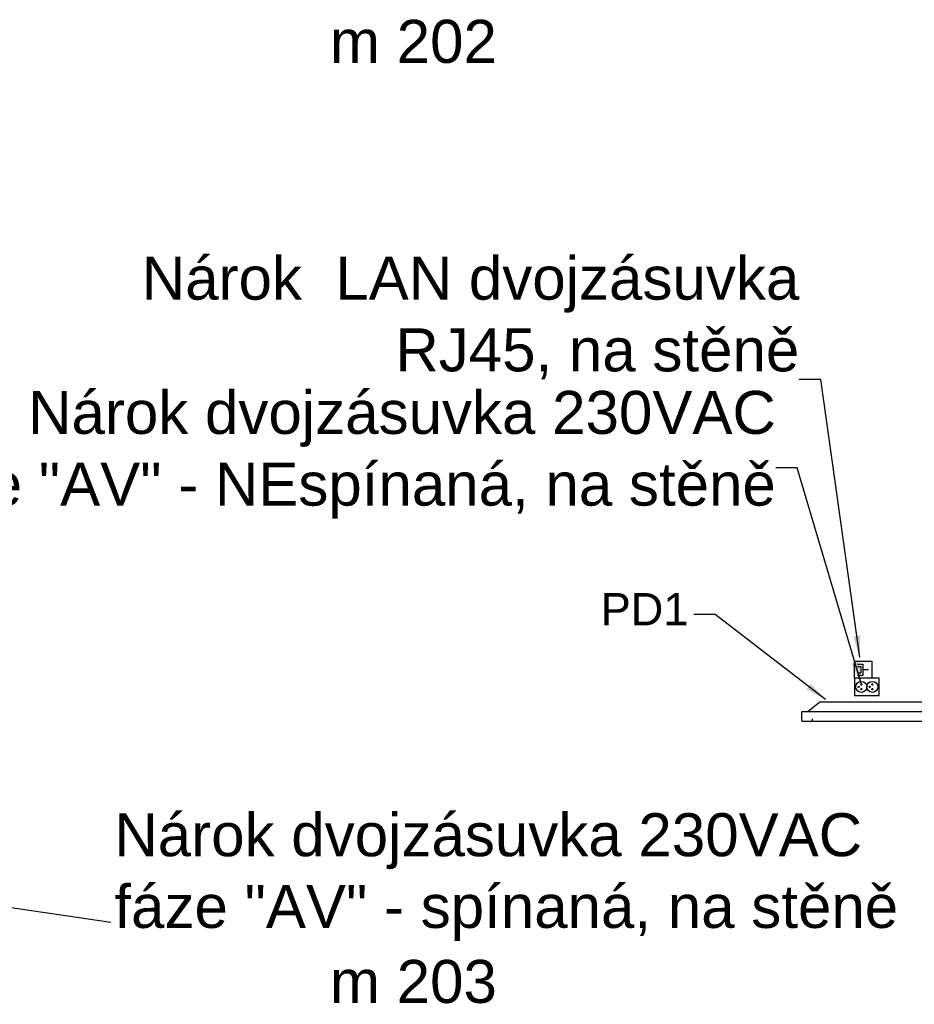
# Model space of a CAD drawing. Header units: millimetres. Extents: x 40090 to 187415, y -53271 to 40260.
# Tile 376 of 406: x 145447 to 149609, y 18103 to 22681. Entities that reach past the tile are written whole.
import ezdxf

# ---------------------------------------------------------------- set-up
doc = ezdxf.new("R2010")
doc.units = ezdxf.units.MM
for name, color, linetype in [('AVM_nárokLAN', 30, 'Continuous'), ('AVM_nároky_silnoproudu', 170, 'Continuous'), ('AVM_nároky_slaboproudu', 30, 'Continuous'), ('AVM_plazma', 5, 'Continuous'), ('AVM_reproduktor', 6, 'Continuous'), ('AVM_sp_230VAC', 170, 'Continuous')]:
    doc.layers.add(name, color=color, linetype=linetype)
doc.styles.add('AVM', font='arial.ttf')
doc.styles.get("Standard").update_dxf_attribs({"font": 'arial.ttf'})
doc.dimstyles.new('AVM-1_50', dxfattribs={"dimscale": 40, "dimtxt": 2.5, "dimasz": 2.5, "dimexe": 1.25, "dimexo": 0.625, "dimtad": 1, "dimdec": 0, "dimrnd": 1, "dimtxsty": 'AVM', "dimcen": 2.5, "dimclrd": 256, "dimclre": 256, "dimclrt": 256, "dimadec": 0, "dimazin": 0, "dimtfac": 1, "dimtdec": 0, "dimtmove": 0, "dimatfit": 3, "dimfxl": 0, "dimarcsym": 0})

# ---------------------------------------------------------------- blocks, each defined once
blk = doc.blocks.new('Panasonic42-top')
for p, q in [((-510, 0), (-510, -44)), ((-510, 0), (510, 0)), ((-461, 0), (-461, -10)), ((461, 0), (461, -10)), ((-510, -44), (510, -44)), ((-482, -44), (-426, -89)), ((482, -44), (426, -89)), ((510, 0), (510, -44)), ((-426, -89), (426, -89))]:
    blk.add_line(p, q)
blk = doc.blocks.new('ZásuvkaLAN')
for p, q in [((14.4, 65.6), (14.4, 40)), ((24.7, 65.6), (24.7, 50.4)), ((54.9, 50.4), (24.7, 50.4)), ((54.9, 65.6), (54.9, 50.4)), ((65.6, 65.6), (65.6, 40)), ((14.4, 40), (65.6, 40)), ((40, 40), (40, 14.4))]:
    blk.add_line(p, q)
blk.add_lwpolyline([(80, 0), (0, 0), (0, 80), (80, 80)], close=True)
blk = doc.blocks.new('Dvouzásuvka230V')
blk.add_lwpolyline([(0, 0), (80, 0), (80, 115), (0, 115)], close=True)
for centre, radius in [((40, 83.1), 25.6), ((40, 95.7), 3.1), ((40, 31.9), 25.6), ((29.2, 83.1), 3.1), ((40, 44.6), 3.1), ((50.8, 83.1), 3.1), ((29.2, 31.9), 3.1), ((50.8, 31.9), 3.1)]:
    blk.add_circle(centre, radius)

msp = doc.modelspace()

# ---------------------------------------------------------------- block references
at = {"layer": 'AVM_nároky_silnoproudu', "rotation": 90}
msp.add_blockref('Dvouzásuvka230V', (149445.7, 19538.7), dxfattribs=at)
at = {"layer": 'AVM_nároky_slaboproudu', "rotation": 90}
msp.add_blockref('ZásuvkaLAN', (149410.7, 19618.7), dxfattribs=at)
at = {"layer": 'AVM_plazma', "xscale": -1, "rotation": 180}
msp.add_blockref('Panasonic42-top', (149596.1, 19419.7), dxfattribs=at)

# ---------------------------------------------------------------- texts
at = {"char_height": 200, "width": 1361.318, "attachment_point": 7}
for s, insert in [('{\\C7;m 202}', (146890.8, 22477.2)), ('{\\C7;m 203}', (146890.8, 18106.1))]:
    msp.add_mtext(s, dxfattribs=dict(at, insert=insert))
at = {"layer": 'AVM_nárokLAN', "insert": (149074.1, 21008.4), "char_height": 200, "attachment_point": 9, "style": 'AVM'}
msp.add_mtext('Nárok  LAN dvojzásuvka \\PRJ45, na stěně', dxfattribs=at)
at = {"layer": 'AVM_reproduktor', "insert": (148558, 19864.9), "char_height": 150, "width": 1361.318, "attachment_point": 9}
msp.add_mtext('PD1', dxfattribs=at)
at = {"layer": 'AVM_sp_230VAC', "char_height": 200, "style": 'AVM'}
for s, insert, attachment_point in [('Nárok dvojzásuvka 230VAC\\Pfáze "AV" - NEspínaná, na stěně', (148964.8, 20361), 9), ('Nárok dvojzásuvka 230VAC\\Pfáze "AV" - spínaná, na stěně', (145887.9, 18397.4), 7)]:
    msp.add_mtext(s, dxfattribs=dict(at, insert=insert, attachment_point=attachment_point))

# ---------------------------------------------------------------- leaders
at = {"layer": 'AVM_nárokLAN', "annotation_type": 0, "has_hookline": 1, "hookline_direction": 1, "text_width": 3026.1}
msp.add_leader([(149355.2, 19716.5), (149174.1, 21008.4), (149074.1, 21008.4)], dimstyle='AVM-1_50', override={"dimgap": 0.625, "dimtad": 0}, dxfattribs=at)
at = {"layer": 'AVM_reproduktor', "annotation_type": 0, "has_hookline": 1, "hookline_direction": 1, "text_width": 353}
msp.add_leader([(149195.9, 19519.6), (148683, 19914.9), (148583, 19914.9)], dimstyle='AVM-1_50', override={"dimgap": 0.625, "dimtad": 0}, dxfattribs=at)
at = {"layer": 'AVM_sp_230VAC', "annotation_type": 0, "has_hookline": 1}
for points, hookline_direction, text_width in [([(149362.3, 19595), (149064.8, 20597.5), (148964.8, 20597.5)], 1, 4020.5), ([(144684.5, 18660.5), (145871.2, 18484.3)], 0, 3632.3)]:
    msp.add_leader(points, dimstyle='AVM-1_50', override={"dimgap": 0.625, "dimtad": 0}, dxfattribs=dict(at, hookline_direction=hookline_direction, text_width=text_width))

doc.saveas('drawing.dxf')
